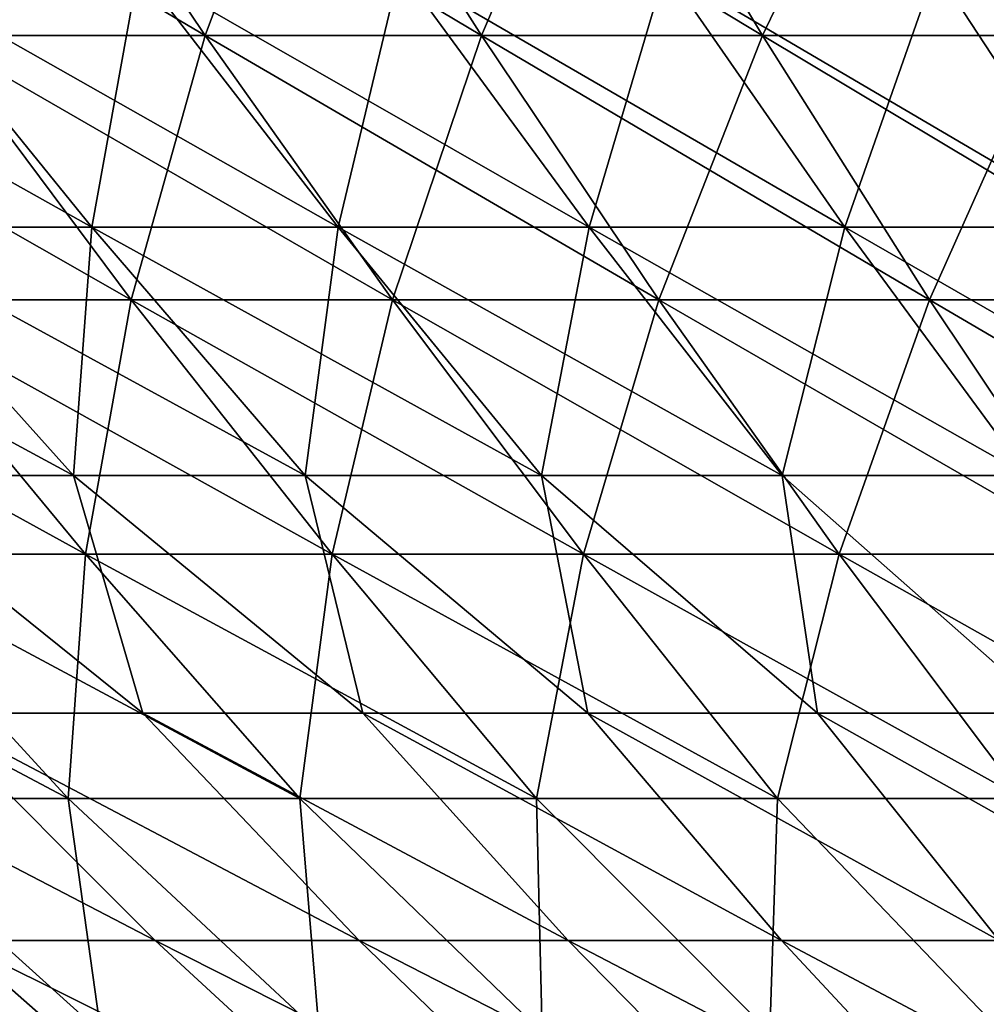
# Model space of a CAD drawing. Header units: millimetres. Extents: x -125 to 125, y -45 to 4025.
# Tile 281 of 656: x -38 to -31, y 3917 to 3924. Entities that reach past the tile are written whole.
import ezdxf

# ---------------------------------------------------------------- set-up
doc = ezdxf.new("R2010")
doc.units = ezdxf.units.MM
doc.header["$LTSCALE"] = 6.999206
for name, color, linetype in [('21', 7, 'CONTINUOUS'), ('22', 7, 'CONTINUOUS'), ('23', 7, 'CONTINUOUS'), ('24', 7, 'CONTINUOUS')]:
    doc.layers.add(name, color=color, linetype=linetype)

msp = doc.modelspace()

# ---------------------------------------------------------------- linework, layer by layer
at = {"layer": '21', "color": 7, "linetype": 'CONTINUOUS'}
for points in [[(-38.6187, 3923.7903, 62.3713), (-36.6797, 3923.7903, 63.531), (-40.0018, 3925.7477, 64.6052), (-38.6187, 3923.7903, 62.3713)], [(-40.0018, 3925.7477, 64.6052), (-36.6797, 3923.7903, 63.531), (-37.9934, 3925.7477, 65.8064), (-40.0018, 3925.7477, 64.6052)], [(-36.6797, 3923.7903, 63.531), (-34.7058, 3923.7903, 64.6304), (-37.9934, 3925.7477, 65.8064), (-36.6797, 3923.7903, 63.531)], [(-37.9934, 3925.7477, 65.8064), (-34.7058, 3923.7903, 64.6304), (-35.9488, 3925.7477, 66.9452), (-37.9934, 3925.7477, 65.8064)], [(-34.7058, 3923.7903, 64.6304), (-32.6991, 3923.7903, 65.6686), (-35.9488, 3925.7477, 66.9452), (-34.7058, 3923.7903, 64.6304)], [(-35.9488, 3925.7477, 66.9452), (-32.6991, 3923.7903, 65.6686), (-33.8702, 3925.7477, 68.0205), (-35.9488, 3925.7477, 66.9452)], [(-32.6991, 3923.7903, 65.6686), (-30.6613, 3923.7903, 66.6444), (-33.8702, 3925.7477, 68.0205), (-32.6991, 3923.7903, 65.6686)], [(-33.8702, 3925.7477, 68.0205), (-30.6613, 3923.7903, 66.6444), (-31.7594, 3925.7477, 69.0313), (-33.8702, 3925.7477, 68.0205)], [(-30.6613, 3923.7903, 66.6444), (-28.5944, 3923.7903, 67.557), (-31.7594, 3925.7477, 69.0313), (-30.6613, 3923.7903, 66.6444)], [(-31.7594, 3925.7477, 69.0313), (-28.5944, 3923.7903, 67.557), (-29.6185, 3925.7477, 69.9766), (-31.7594, 3925.7477, 69.0313)], [(-39.042, 3921.9024, 58.9203), (-37.209, 3921.9024, 60.0946), (-40.5211, 3923.7903, 61.1525), (-39.042, 3921.9024, 58.9203)], [(-40.5211, 3923.7903, 61.1525), (-37.209, 3921.9024, 60.0946), (-38.6187, 3923.7903, 62.3713), (-40.5211, 3923.7903, 61.1525)], [(-37.209, 3921.9024, 60.0946), (-35.3408, 3921.9024, 61.212), (-38.6187, 3923.7903, 62.3713), (-37.209, 3921.9024, 60.0946)], [(-38.6187, 3923.7903, 62.3713), (-35.3408, 3921.9024, 61.212), (-36.6797, 3923.7903, 63.531), (-38.6187, 3923.7903, 62.3713)], [(-35.3408, 3921.9024, 61.212), (-33.439, 3921.9024, 62.2713), (-36.6797, 3923.7903, 63.531), (-35.3408, 3921.9024, 61.212)], [(-36.6797, 3923.7903, 63.531), (-33.439, 3921.9024, 62.2713), (-34.7058, 3923.7903, 64.6304), (-36.6797, 3923.7903, 63.531)], [(-33.439, 3921.9024, 62.2713), (-31.5055, 3921.9024, 63.2715), (-34.7058, 3923.7903, 64.6304), (-33.439, 3921.9024, 62.2713)], [(-34.7058, 3923.7903, 64.6304), (-31.5055, 3921.9024, 63.2715), (-32.6991, 3923.7903, 65.6686), (-34.7058, 3923.7903, 64.6304)], [(-31.5055, 3921.9024, 63.2715), (-29.5421, 3921.9024, 64.2117), (-32.6991, 3923.7903, 65.6686), (-31.5055, 3921.9024, 63.2715)], [(-32.6991, 3923.7903, 65.6686), (-29.5421, 3921.9024, 64.2117), (-30.6613, 3923.7903, 66.6444), (-32.6991, 3923.7903, 65.6686)], [(-39.2627, 3920.0853, 55.4648), (-37.536, 3920.0853, 56.6476), (-40.8379, 3921.9024, 57.69), (-39.2627, 3920.0853, 55.4648)], [(-40.8379, 3921.9024, 57.69), (-37.536, 3920.0853, 56.6476), (-39.042, 3921.9024, 58.9203), (-40.8379, 3921.9024, 57.69)], [(-37.536, 3920.0853, 56.6476), (-35.7738, 3920.0853, 57.7766), (-39.042, 3921.9024, 58.9203), (-37.536, 3920.0853, 56.6476)], [(-39.042, 3921.9024, 58.9203), (-35.7738, 3920.0853, 57.7766), (-37.209, 3921.9024, 60.0946), (-39.042, 3921.9024, 58.9203)], [(-35.7738, 3920.0853, 57.7766), (-33.9776, 3920.0853, 58.8509), (-37.209, 3921.9024, 60.0946), (-35.7738, 3920.0853, 57.7766)], [(-37.209, 3921.9024, 60.0946), (-33.9776, 3920.0853, 58.8509), (-35.3408, 3921.9024, 61.212), (-37.209, 3921.9024, 60.0946)], [(-33.9776, 3920.0853, 58.8509), (-32.1491, 3920.0853, 59.8693), (-35.3408, 3921.9024, 61.212), (-33.9776, 3920.0853, 58.8509)], [(-35.3408, 3921.9024, 61.212), (-32.1491, 3920.0853, 59.8693), (-33.439, 3921.9024, 62.2713), (-35.3408, 3921.9024, 61.212)], [(-32.1491, 3920.0853, 59.8693), (-30.2902, 3920.0853, 60.831), (-33.439, 3921.9024, 62.2713), (-32.1491, 3920.0853, 59.8693)], [(-33.439, 3921.9024, 62.2713), (-30.2902, 3920.0853, 60.831), (-31.5055, 3921.9024, 63.2715), (-33.439, 3921.9024, 62.2713)], [(-30.2902, 3920.0853, 60.831), (-28.4026, 3920.0853, 61.7349), (-31.5055, 3921.9024, 63.2715), (-30.2902, 3920.0853, 60.831)], [(-31.5055, 3921.9024, 63.2715), (-28.4026, 3920.0853, 61.7349), (-29.5421, 3921.9024, 64.2117), (-31.5055, 3921.9024, 63.2715)], [(-39.281, 3918.3403, 52.0164), (-37.6605, 3918.3403, 53.2014), (-40.9521, 3920.0853, 54.2294), (-39.281, 3918.3403, 52.0164)], [(-40.9521, 3920.0853, 54.2294), (-37.6605, 3918.3403, 53.2014), (-39.2627, 3920.0853, 55.4648), (-40.9521, 3920.0853, 54.2294)], [(-37.6605, 3918.3403, 53.2014), (-36.0043, 3918.3403, 54.336), (-39.2627, 3920.0853, 55.4648), (-37.6605, 3918.3403, 53.2014)], [(-39.2627, 3920.0853, 55.4648), (-36.0043, 3918.3403, 54.336), (-37.536, 3920.0853, 56.6476), (-39.2627, 3920.0853, 55.4648)], [(-36.0043, 3918.3403, 54.336), (-34.314, 3918.3403, 55.4189), (-37.536, 3920.0853, 56.6476), (-36.0043, 3918.3403, 54.336)], [(-37.536, 3920.0853, 56.6476), (-34.314, 3918.3403, 55.4189), (-35.7738, 3920.0853, 57.7766), (-37.536, 3920.0853, 56.6476)], [(-34.314, 3918.3403, 55.4189), (-32.5911, 3918.3403, 56.4494), (-35.7738, 3920.0853, 57.7766), (-34.314, 3918.3403, 55.4189)], [(-35.7738, 3920.0853, 57.7766), (-32.5911, 3918.3403, 56.4494), (-33.9776, 3920.0853, 58.8509), (-35.7738, 3920.0853, 57.7766)], [(-32.5911, 3918.3403, 56.4494), (-30.8372, 3918.3403, 57.4262), (-33.9776, 3920.0853, 58.8509), (-32.5911, 3918.3403, 56.4494)], [(-33.9776, 3920.0853, 58.8509), (-30.8372, 3918.3403, 57.4262), (-32.1491, 3920.0853, 59.8693), (-33.9776, 3920.0853, 58.8509)], [(-30.8372, 3918.3403, 57.4262), (-29.0542, 3918.3403, 58.3486), (-32.1491, 3920.0853, 59.8693), (-30.8372, 3918.3403, 57.4262)], [(-32.1491, 3920.0853, 59.8693), (-29.0542, 3918.3403, 58.3486), (-30.2902, 3920.0853, 60.831), (-32.1491, 3920.0853, 59.8693)], [(-38.9486, 3916.6686, 48.7063), (-37.425, 3916.6686, 49.8866), (-39.281, 3918.3403, 52.0164), (-38.9486, 3916.6686, 48.7063)], [(-39.281, 3918.3403, 52.0164), (-37.425, 3916.6686, 49.8866), (-37.6605, 3918.3403, 53.2014), (-39.281, 3918.3403, 52.0164)], [(-37.425, 3916.6686, 49.8866), (-35.8656, 3916.6686, 51.0193), (-37.6605, 3918.3403, 53.2014), (-37.425, 3916.6686, 49.8866)], [(-37.6605, 3918.3403, 53.2014), (-35.8656, 3916.6686, 51.0193), (-36.0043, 3918.3403, 54.336), (-37.6605, 3918.3403, 53.2014)], [(-35.8656, 3916.6686, 51.0193), (-34.2719, 3916.6686, 52.1032), (-36.0043, 3918.3403, 54.336), (-35.8656, 3916.6686, 51.0193)], [(-36.0043, 3918.3403, 54.336), (-34.2719, 3916.6686, 52.1032), (-34.314, 3918.3403, 55.4189), (-36.0043, 3918.3403, 54.336)], [(-34.2719, 3916.6686, 52.1032), (-32.6455, 3916.6686, 53.1373), (-34.314, 3918.3403, 55.4189), (-34.2719, 3916.6686, 52.1032)], [(-34.314, 3918.3403, 55.4189), (-32.6455, 3916.6686, 53.1373), (-32.5911, 3918.3403, 56.4494), (-34.314, 3918.3403, 55.4189)], [(-32.6455, 3916.6686, 53.1373), (-30.988, 3916.6686, 54.1207), (-32.5911, 3918.3403, 56.4494), (-32.6455, 3916.6686, 53.1373)], [(-32.5911, 3918.3403, 56.4494), (-30.988, 3916.6686, 54.1207), (-30.8372, 3918.3403, 57.4262), (-32.5911, 3918.3403, 56.4494)]]:
    msp.add_3dface(points, dxfattribs=at)
at = {"layer": '22', "color": 7, "linetype": 'CONTINUOUS'}
for points in [[(-37.9934, 3925.7477, -65.8064), (-38.6187, 3923.7903, -62.3713), (-40.0018, 3925.7477, -64.6052), (-37.9934, 3925.7477, -65.8064)], [(-36.6797, 3923.7903, -63.531), (-38.6187, 3923.7903, -62.3713), (-37.9934, 3925.7477, -65.8064), (-36.6797, 3923.7903, -63.531)], [(-35.9488, 3925.7477, -66.9452), (-36.6797, 3923.7903, -63.531), (-37.9934, 3925.7477, -65.8064), (-35.9488, 3925.7477, -66.9452)], [(-34.7058, 3923.7903, -64.6304), (-36.6797, 3923.7903, -63.531), (-35.9488, 3925.7477, -66.9452), (-34.7058, 3923.7903, -64.6304)], [(-33.8702, 3925.7477, -68.0205), (-34.7058, 3923.7903, -64.6304), (-35.9488, 3925.7477, -66.9452), (-33.8702, 3925.7477, -68.0205)], [(-32.6991, 3923.7903, -65.6686), (-34.7058, 3923.7903, -64.6304), (-33.8702, 3925.7477, -68.0205), (-32.6991, 3923.7903, -65.6686)], [(-31.7594, 3925.7477, -69.0313), (-32.6991, 3923.7903, -65.6686), (-33.8702, 3925.7477, -68.0205), (-31.7594, 3925.7477, -69.0313)], [(-30.6613, 3923.7903, -66.6444), (-32.6991, 3923.7903, -65.6686), (-31.7594, 3925.7477, -69.0313), (-30.6613, 3923.7903, -66.6444)], [(-29.6185, 3925.7477, -69.9766), (-30.6613, 3923.7903, -66.6444), (-31.7594, 3925.7477, -69.0313), (-29.6185, 3925.7477, -69.9766)], [(-37.209, 3921.9024, -60.0946), (-39.042, 3921.9024, -58.9203), (-38.6187, 3923.7903, -62.3713), (-37.209, 3921.9024, -60.0946)], [(-36.6797, 3923.7903, -63.531), (-37.209, 3921.9024, -60.0946), (-38.6187, 3923.7903, -62.3713), (-36.6797, 3923.7903, -63.531)], [(-35.3408, 3921.9024, -61.212), (-37.209, 3921.9024, -60.0946), (-36.6797, 3923.7903, -63.531), (-35.3408, 3921.9024, -61.212)], [(-34.7058, 3923.7903, -64.6304), (-35.3408, 3921.9024, -61.212), (-36.6797, 3923.7903, -63.531), (-34.7058, 3923.7903, -64.6304)], [(-33.439, 3921.9024, -62.2713), (-35.3408, 3921.9024, -61.212), (-34.7058, 3923.7903, -64.6304), (-33.439, 3921.9024, -62.2713)], [(-32.6991, 3923.7903, -65.6686), (-33.439, 3921.9024, -62.2713), (-34.7058, 3923.7903, -64.6304), (-32.6991, 3923.7903, -65.6686)], [(-31.5055, 3921.9024, -63.2715), (-33.439, 3921.9024, -62.2713), (-32.6991, 3923.7903, -65.6686), (-31.5055, 3921.9024, -63.2715)], [(-30.6613, 3923.7903, -66.6444), (-31.5055, 3921.9024, -63.2715), (-32.6991, 3923.7903, -65.6686), (-30.6613, 3923.7903, -66.6444)], [(-29.5421, 3921.9024, -64.2117), (-31.5055, 3921.9024, -63.2715), (-30.6613, 3923.7903, -66.6444), (-29.5421, 3921.9024, -64.2117)], [(-37.536, 3920.0853, -56.6476), (-39.2627, 3920.0853, -55.4648), (-39.042, 3921.9024, -58.9203), (-37.536, 3920.0853, -56.6476)], [(-37.209, 3921.9024, -60.0946), (-37.536, 3920.0853, -56.6476), (-39.042, 3921.9024, -58.9203), (-37.209, 3921.9024, -60.0946)], [(-35.7738, 3920.0853, -57.7766), (-37.536, 3920.0853, -56.6476), (-37.209, 3921.9024, -60.0946), (-35.7738, 3920.0853, -57.7766)], [(-35.3408, 3921.9024, -61.212), (-35.7738, 3920.0853, -57.7766), (-37.209, 3921.9024, -60.0946), (-35.3408, 3921.9024, -61.212)], [(-33.9776, 3920.0853, -58.8509), (-35.7738, 3920.0853, -57.7766), (-35.3408, 3921.9024, -61.212), (-33.9776, 3920.0853, -58.8509)], [(-33.439, 3921.9024, -62.2713), (-33.9776, 3920.0853, -58.8509), (-35.3408, 3921.9024, -61.212), (-33.439, 3921.9024, -62.2713)], [(-32.1491, 3920.0853, -59.8693), (-33.9776, 3920.0853, -58.8509), (-33.439, 3921.9024, -62.2713), (-32.1491, 3920.0853, -59.8693)], [(-31.5055, 3921.9024, -63.2715), (-32.1491, 3920.0853, -59.8693), (-33.439, 3921.9024, -62.2713), (-31.5055, 3921.9024, -63.2715)], [(-30.2902, 3920.0853, -60.831), (-32.1491, 3920.0853, -59.8693), (-31.5055, 3921.9024, -63.2715), (-30.2902, 3920.0853, -60.831)], [(-29.5421, 3921.9024, -64.2117), (-30.2902, 3920.0853, -60.831), (-31.5055, 3921.9024, -63.2715), (-29.5421, 3921.9024, -64.2117)], [(-37.6605, 3918.3403, -53.2014), (-39.281, 3918.3403, -52.0164), (-39.2627, 3920.0853, -55.4648), (-37.6605, 3918.3403, -53.2014)], [(-37.536, 3920.0853, -56.6476), (-37.6605, 3918.3403, -53.2014), (-39.2627, 3920.0853, -55.4648), (-37.536, 3920.0853, -56.6476)], [(-36.0043, 3918.3403, -54.336), (-37.6605, 3918.3403, -53.2014), (-37.536, 3920.0853, -56.6476), (-36.0043, 3918.3403, -54.336)], [(-35.7738, 3920.0853, -57.7766), (-36.0043, 3918.3403, -54.336), (-37.536, 3920.0853, -56.6476), (-35.7738, 3920.0853, -57.7766)], [(-34.314, 3918.3403, -55.4189), (-36.0043, 3918.3403, -54.336), (-35.7738, 3920.0853, -57.7766), (-34.314, 3918.3403, -55.4189)], [(-33.9776, 3920.0853, -58.8509), (-34.314, 3918.3403, -55.4189), (-35.7738, 3920.0853, -57.7766), (-33.9776, 3920.0853, -58.8509)], [(-32.5911, 3918.3403, -56.4494), (-34.314, 3918.3403, -55.4189), (-33.9776, 3920.0853, -58.8509), (-32.5911, 3918.3403, -56.4494)], [(-32.1491, 3920.0853, -59.8693), (-32.5911, 3918.3403, -56.4494), (-33.9776, 3920.0853, -58.8509), (-32.1491, 3920.0853, -59.8693)], [(-30.8372, 3918.3403, -57.4262), (-32.5911, 3918.3403, -56.4494), (-32.1491, 3920.0853, -59.8693), (-30.8372, 3918.3403, -57.4262)], [(-30.2902, 3920.0853, -60.831), (-30.8372, 3918.3403, -57.4262), (-32.1491, 3920.0853, -59.8693), (-30.2902, 3920.0853, -60.831)], [(-39.281, 3918.3403, -52.0164), (-37.6605, 3918.3403, -53.2014), (-37.425, 3916.6686, -49.8866), (-39.281, 3918.3403, -52.0164)], [(-38.9486, 3916.6686, -48.7063), (-39.281, 3918.3403, -52.0164), (-37.425, 3916.6686, -49.8866), (-38.9486, 3916.6686, -48.7063)], [(-37.6605, 3918.3403, -53.2014), (-36.0043, 3918.3403, -54.336), (-35.8656, 3916.6686, -51.0193), (-37.6605, 3918.3403, -53.2014)], [(-37.425, 3916.6686, -49.8866), (-37.6605, 3918.3403, -53.2014), (-35.8656, 3916.6686, -51.0193), (-37.425, 3916.6686, -49.8866)], [(-36.0043, 3918.3403, -54.336), (-34.314, 3918.3403, -55.4189), (-34.2719, 3916.6686, -52.1032), (-36.0043, 3918.3403, -54.336)], [(-35.8656, 3916.6686, -51.0193), (-36.0043, 3918.3403, -54.336), (-34.2719, 3916.6686, -52.1032), (-35.8656, 3916.6686, -51.0193)], [(-34.314, 3918.3403, -55.4189), (-32.5911, 3918.3403, -56.4494), (-32.6455, 3916.6686, -53.1373), (-34.314, 3918.3403, -55.4189)], [(-34.2719, 3916.6686, -52.1032), (-34.314, 3918.3403, -55.4189), (-32.6455, 3916.6686, -53.1373), (-34.2719, 3916.6686, -52.1032)], [(-32.6455, 3916.6686, -53.1373), (-32.5911, 3918.3403, -56.4494), (-30.988, 3916.6686, -54.1207), (-32.6455, 3916.6686, -53.1373)], [(-32.5911, 3918.3403, -56.4494), (-30.8372, 3918.3403, -57.4262), (-30.988, 3916.6686, -54.1207), (-32.5911, 3918.3403, -56.4494)]]:
    msp.add_3dface(points, dxfattribs=at)
at = {"layer": '23', "color": 7, "linetype": 'CONTINUOUS'}
for points in [[(-39.2141, 3922.4206, -55.3961), (-37.4896, 3922.4206, -56.5774), (-40.7799, 3924.2661, -57.608), (-39.2141, 3922.4206, -55.3961)], [(-40.7799, 3924.2661, -57.608), (-37.4896, 3922.4206, -56.5774), (-38.9865, 3924.2661, -58.8365), (-40.7799, 3924.2661, -57.608)], [(-37.4896, 3922.4206, -56.5774), (-35.7295, 3922.4206, -57.7051), (-38.9865, 3924.2661, -58.8365), (-37.4896, 3922.4206, -56.5774)], [(-38.9865, 3924.2661, -58.8365), (-35.7295, 3922.4206, -57.7051), (-37.1561, 3924.2661, -60.0092), (-38.9865, 3924.2661, -58.8365)], [(-35.7295, 3922.4206, -57.7051), (-33.9355, 3922.4206, -58.778), (-37.1561, 3924.2661, -60.0092), (-35.7295, 3922.4206, -57.7051)], [(-37.1561, 3924.2661, -60.0092), (-33.9355, 3922.4206, -58.778), (-35.2905, 3924.2661, -61.125), (-37.1561, 3924.2661, -60.0092)], [(-33.9355, 3922.4206, -58.778), (-32.1093, 3922.4206, -59.7952), (-35.2905, 3924.2661, -61.125), (-33.9355, 3922.4206, -58.778)], [(-35.2905, 3924.2661, -61.125), (-32.1093, 3922.4206, -59.7952), (-33.3914, 3924.2661, -62.1827), (-35.2905, 3924.2661, -61.125)], [(-32.1093, 3922.4206, -59.7952), (-30.2527, 3922.4206, -60.7556), (-33.3914, 3924.2661, -62.1827), (-32.1093, 3922.4206, -59.7952)], [(-33.3914, 3924.2661, -62.1827), (-30.2527, 3922.4206, -60.7556), (-31.4607, 3924.2661, -63.1815), (-33.3914, 3924.2661, -62.1827)], [(-30.2527, 3922.4206, -60.7556), (-28.3674, 3922.4206, -61.6584), (-31.4607, 3924.2661, -63.1815), (-30.2527, 3922.4206, -60.7556)], [(-31.4607, 3924.2661, -63.1815), (-28.3674, 3922.4206, -61.6584), (-29.5001, 3924.2661, -64.1204), (-31.4607, 3924.2661, -63.1815)], [(-39.2392, 3920.6481, -51.9611), (-37.6204, 3920.6481, -53.1448), (-40.9014, 3922.4206, -54.1622), (-39.2392, 3920.6481, -51.9611)], [(-40.9014, 3922.4206, -54.1622), (-37.6204, 3920.6481, -53.1448), (-39.2141, 3922.4206, -55.3961), (-40.9014, 3922.4206, -54.1622)], [(-37.6204, 3920.6481, -53.1448), (-35.966, 3920.6481, -54.2782), (-39.2141, 3922.4206, -55.3961), (-37.6204, 3920.6481, -53.1448)], [(-39.2141, 3922.4206, -55.3961), (-35.966, 3920.6481, -54.2782), (-37.4896, 3922.4206, -56.5774), (-39.2141, 3922.4206, -55.3961)], [(-35.966, 3920.6481, -54.2782), (-34.2775, 3920.6481, -55.36), (-37.4896, 3922.4206, -56.5774), (-35.966, 3920.6481, -54.2782)], [(-37.4896, 3922.4206, -56.5774), (-34.2775, 3920.6481, -55.36), (-35.7295, 3922.4206, -57.7051), (-37.4896, 3922.4206, -56.5774)], [(-34.2775, 3920.6481, -55.36), (-32.5564, 3920.6481, -56.3893), (-35.7295, 3922.4206, -57.7051), (-34.2775, 3920.6481, -55.36)], [(-35.7295, 3922.4206, -57.7051), (-32.5564, 3920.6481, -56.3893), (-33.9355, 3922.4206, -58.778), (-35.7295, 3922.4206, -57.7051)], [(-32.5564, 3920.6481, -56.3893), (-30.8044, 3920.6481, -57.3651), (-33.9355, 3922.4206, -58.778), (-32.5564, 3920.6481, -56.3893)], [(-33.9355, 3922.4206, -58.778), (-30.8044, 3920.6481, -57.3651), (-32.1093, 3922.4206, -59.7952), (-33.9355, 3922.4206, -58.778)], [(-30.8044, 3920.6481, -57.3651), (-29.0233, 3920.6481, -58.2866), (-32.1093, 3922.4206, -59.7952), (-30.8044, 3920.6481, -57.3651)], [(-32.1093, 3922.4206, -59.7952), (-29.0233, 3920.6481, -58.2866), (-30.2527, 3922.4206, -60.7556), (-32.1093, 3922.4206, -59.7952)], [(-38.6632, 3918.9496, -48.8618), (-37.126, 3918.9496, -50.0398), (-39.2392, 3920.6481, -51.9611), (-38.6632, 3918.9496, -48.8618)], [(-39.2392, 3920.6481, -51.9611), (-37.126, 3918.9496, -50.0398), (-37.6204, 3920.6481, -53.1448), (-39.2392, 3920.6481, -51.9611)], [(-37.126, 3918.9496, -50.0398), (-35.5529, 3918.9496, -51.1694), (-37.6204, 3920.6481, -53.1448), (-37.126, 3918.9496, -50.0398)], [(-37.6204, 3920.6481, -53.1448), (-35.5529, 3918.9496, -51.1694), (-35.966, 3920.6481, -54.2782), (-37.6204, 3920.6481, -53.1448)], [(-35.5529, 3918.9496, -51.1694), (-33.9455, 3918.9496, -52.2496), (-35.966, 3920.6481, -54.2782), (-35.5529, 3918.9496, -51.1694)], [(-35.966, 3920.6481, -54.2782), (-33.9455, 3918.9496, -52.2496), (-34.2775, 3920.6481, -55.36), (-35.966, 3920.6481, -54.2782)], [(-33.9455, 3918.9496, -52.2496), (-32.3053, 3918.9496, -53.2793), (-34.2775, 3920.6481, -55.36), (-33.9455, 3918.9496, -52.2496)], [(-34.2775, 3920.6481, -55.36), (-32.3053, 3918.9496, -53.2793), (-32.5564, 3920.6481, -56.3893), (-34.2775, 3920.6481, -55.36)], [(-32.3053, 3918.9496, -53.2793), (-30.6339, 3918.9496, -54.2575), (-32.5564, 3920.6481, -56.3893), (-32.3053, 3918.9496, -53.2793)], [(-32.5564, 3920.6481, -56.3893), (-30.6339, 3918.9496, -54.2575), (-30.8044, 3920.6481, -57.3651), (-32.5564, 3920.6481, -56.3893)], [(-38.4615, 3917.3266, -45.3447), (-37.0387, 3917.3266, -46.5142), (-40.163, 3918.9496, -47.6367), (-38.4615, 3917.3266, -45.3447)], [(-40.163, 3918.9496, -47.6367), (-37.0387, 3917.3266, -46.5142), (-38.6632, 3918.9496, -48.8618), (-40.163, 3918.9496, -47.6367)], [(-37.0387, 3917.3266, -46.5142), (-35.5803, 3917.3266, -47.639), (-38.6632, 3918.9496, -48.8618), (-37.0387, 3917.3266, -46.5142)], [(-38.6632, 3918.9496, -48.8618), (-35.5803, 3917.3266, -47.639), (-37.126, 3918.9496, -50.0398), (-38.6632, 3918.9496, -48.8618)], [(-35.5803, 3917.3266, -47.639), (-34.0877, 3917.3266, -48.7181), (-37.126, 3918.9496, -50.0398), (-35.5803, 3917.3266, -47.639)], [(-37.126, 3918.9496, -50.0398), (-34.0877, 3917.3266, -48.7181), (-35.5529, 3918.9496, -51.1694), (-37.126, 3918.9496, -50.0398)], [(-34.0877, 3917.3266, -48.7181), (-32.5625, 3917.3266, -49.7505), (-35.5529, 3918.9496, -51.1694), (-34.0877, 3917.3266, -48.7181)], [(-35.5529, 3918.9496, -51.1694), (-32.5625, 3917.3266, -49.7505), (-33.9455, 3918.9496, -52.2496), (-35.5529, 3918.9496, -51.1694)], [(-32.5625, 3917.3266, -49.7505), (-31.006, 3917.3266, -50.7352), (-33.9455, 3918.9496, -52.2496), (-32.5625, 3917.3266, -49.7505)], [(-33.9455, 3918.9496, -52.2496), (-31.006, 3917.3266, -50.7352), (-32.3053, 3918.9496, -53.2793), (-33.9455, 3918.9496, -52.2496)], [(-31.006, 3917.3266, -50.7352), (-29.4198, 3917.3266, -51.6711), (-32.3053, 3918.9496, -53.2793), (-31.006, 3917.3266, -50.7352)], [(-32.3053, 3918.9496, -53.2793), (-29.4198, 3917.3266, -51.6711), (-30.6339, 3918.9496, -54.2575), (-32.3053, 3918.9496, -53.2793)], [(-38.0182, 3915.78, -41.888), (-36.7067, 3915.78, -43.0419), (-39.8475, 3917.3266, -44.1317), (-38.0182, 3915.78, -41.888)], [(-39.8475, 3917.3266, -44.1317), (-36.7067, 3915.78, -43.0419), (-38.4615, 3917.3266, -45.3447), (-39.8475, 3917.3266, -44.1317)], [(-36.7067, 3915.78, -43.0419), (-35.3603, 3915.78, -44.1548), (-38.4615, 3917.3266, -45.3447), (-36.7067, 3915.78, -43.0419)], [(-38.4615, 3917.3266, -45.3447), (-35.3603, 3915.78, -44.1548), (-37.0387, 3917.3266, -46.5142), (-38.4615, 3917.3266, -45.3447)], [(-35.3603, 3915.78, -44.1548), (-33.9801, 3915.78, -45.2255), (-37.0387, 3917.3266, -46.5142), (-35.3603, 3915.78, -44.1548)], [(-37.0387, 3917.3266, -46.5142), (-33.9801, 3915.78, -45.2255), (-35.5803, 3917.3266, -47.639), (-37.0387, 3917.3266, -46.5142)], [(-33.9801, 3915.78, -45.2255), (-32.5675, 3915.78, -46.2531), (-35.5803, 3917.3266, -47.639), (-33.9801, 3915.78, -45.2255)], [(-35.5803, 3917.3266, -47.639), (-32.5675, 3915.78, -46.2531), (-34.0877, 3917.3266, -48.7181), (-35.5803, 3917.3266, -47.639)], [(-32.5675, 3915.78, -46.2531), (-31.1238, 3915.78, -47.2366), (-34.0877, 3917.3266, -48.7181), (-32.5675, 3915.78, -46.2531)], [(-34.0877, 3917.3266, -48.7181), (-31.1238, 3915.78, -47.2366), (-32.5625, 3917.3266, -49.7505), (-34.0877, 3917.3266, -48.7181)], [(-31.1238, 3915.78, -47.2366), (-29.6505, 3915.78, -48.1751), (-32.5625, 3917.3266, -49.7505), (-31.1238, 3915.78, -47.2366)], [(-32.5625, 3917.3266, -49.7505), (-29.6505, 3915.78, -48.1751), (-31.006, 3917.3266, -50.7352), (-32.5625, 3917.3266, -49.7505)]]:
    msp.add_3dface(points, dxfattribs=at)
at = {"layer": '24', "color": 7, "linetype": 'CONTINUOUS'}
for points in [[(-37.4896, 3922.4206, 56.5774), (-39.2141, 3922.4206, 55.3961), (-38.9865, 3924.2661, 58.8365), (-37.4896, 3922.4206, 56.5774)], [(-37.1561, 3924.2661, 60.0092), (-37.4896, 3922.4206, 56.5774), (-38.9865, 3924.2661, 58.8365), (-37.1561, 3924.2661, 60.0092)], [(-35.7295, 3922.4206, 57.7051), (-37.4896, 3922.4206, 56.5774), (-37.1561, 3924.2661, 60.0092), (-35.7295, 3922.4206, 57.7051)], [(-35.2905, 3924.2661, 61.125), (-35.7295, 3922.4206, 57.7051), (-37.1561, 3924.2661, 60.0092), (-35.2905, 3924.2661, 61.125)], [(-33.9355, 3922.4206, 58.778), (-35.7295, 3922.4206, 57.7051), (-35.2905, 3924.2661, 61.125), (-33.9355, 3922.4206, 58.778)], [(-33.3914, 3924.2661, 62.1827), (-33.9355, 3922.4206, 58.778), (-35.2905, 3924.2661, 61.125), (-33.3914, 3924.2661, 62.1827)], [(-32.1093, 3922.4206, 59.7952), (-33.9355, 3922.4206, 58.778), (-33.3914, 3924.2661, 62.1827), (-32.1093, 3922.4206, 59.7952)], [(-31.4607, 3924.2661, 63.1815), (-32.1093, 3922.4206, 59.7952), (-33.3914, 3924.2661, 62.1827), (-31.4607, 3924.2661, 63.1815)], [(-30.2527, 3922.4206, 60.7556), (-32.1093, 3922.4206, 59.7952), (-31.4607, 3924.2661, 63.1815), (-30.2527, 3922.4206, 60.7556)], [(-29.5001, 3924.2661, 64.1204), (-30.2527, 3922.4206, 60.7556), (-31.4607, 3924.2661, 63.1815), (-29.5001, 3924.2661, 64.1204)], [(-37.6204, 3920.6481, 53.1448), (-39.2392, 3920.6481, 51.9611), (-39.2141, 3922.4206, 55.3961), (-37.6204, 3920.6481, 53.1448)], [(-37.4896, 3922.4206, 56.5774), (-37.6204, 3920.6481, 53.1448), (-39.2141, 3922.4206, 55.3961), (-37.4896, 3922.4206, 56.5774)], [(-35.966, 3920.6481, 54.2782), (-37.6204, 3920.6481, 53.1448), (-37.4896, 3922.4206, 56.5774), (-35.966, 3920.6481, 54.2782)], [(-35.7295, 3922.4206, 57.7051), (-35.966, 3920.6481, 54.2782), (-37.4896, 3922.4206, 56.5774), (-35.7295, 3922.4206, 57.7051)], [(-34.2775, 3920.6481, 55.36), (-35.966, 3920.6481, 54.2782), (-35.7295, 3922.4206, 57.7051), (-34.2775, 3920.6481, 55.36)], [(-33.9355, 3922.4206, 58.778), (-34.2775, 3920.6481, 55.36), (-35.7295, 3922.4206, 57.7051), (-33.9355, 3922.4206, 58.778)], [(-32.5564, 3920.6481, 56.3893), (-34.2775, 3920.6481, 55.36), (-33.9355, 3922.4206, 58.778), (-32.5564, 3920.6481, 56.3893)], [(-32.1093, 3922.4206, 59.7952), (-32.5564, 3920.6481, 56.3893), (-33.9355, 3922.4206, 58.778), (-32.1093, 3922.4206, 59.7952)], [(-30.8044, 3920.6481, 57.3651), (-32.5564, 3920.6481, 56.3893), (-32.1093, 3922.4206, 59.7952), (-30.8044, 3920.6481, 57.3651)], [(-30.2527, 3922.4206, 60.7556), (-30.8044, 3920.6481, 57.3651), (-32.1093, 3922.4206, 59.7952), (-30.2527, 3922.4206, 60.7556)], [(-39.2392, 3920.6481, 51.9611), (-37.6204, 3920.6481, 53.1448), (-37.126, 3918.9496, 50.0398), (-39.2392, 3920.6481, 51.9611)], [(-38.6632, 3918.9496, 48.8618), (-39.2392, 3920.6481, 51.9611), (-37.126, 3918.9496, 50.0398), (-38.6632, 3918.9496, 48.8618)], [(-37.6204, 3920.6481, 53.1448), (-35.966, 3920.6481, 54.2782), (-35.5529, 3918.9496, 51.1694), (-37.6204, 3920.6481, 53.1448)], [(-37.126, 3918.9496, 50.0398), (-37.6204, 3920.6481, 53.1448), (-35.5529, 3918.9496, 51.1694), (-37.126, 3918.9496, 50.0398)], [(-35.966, 3920.6481, 54.2782), (-34.2775, 3920.6481, 55.36), (-33.9455, 3918.9496, 52.2496), (-35.966, 3920.6481, 54.2782)], [(-35.5529, 3918.9496, 51.1694), (-35.966, 3920.6481, 54.2782), (-33.9455, 3918.9496, 52.2496), (-35.5529, 3918.9496, 51.1694)], [(-34.2775, 3920.6481, 55.36), (-32.5564, 3920.6481, 56.3893), (-32.3053, 3918.9496, 53.2793), (-34.2775, 3920.6481, 55.36)], [(-33.9455, 3918.9496, 52.2496), (-34.2775, 3920.6481, 55.36), (-32.3053, 3918.9496, 53.2793), (-33.9455, 3918.9496, 52.2496)], [(-32.5564, 3920.6481, 56.3893), (-30.8044, 3920.6481, 57.3651), (-30.6339, 3918.9496, 54.2575), (-32.5564, 3920.6481, 56.3893)], [(-32.3053, 3918.9496, 53.2793), (-32.5564, 3920.6481, 56.3893), (-30.6339, 3918.9496, 54.2575), (-32.3053, 3918.9496, 53.2793)], [(-40.163, 3918.9496, 47.6367), (-38.6632, 3918.9496, 48.8618), (-37.0387, 3917.3266, 46.5142), (-40.163, 3918.9496, 47.6367)], [(-38.4615, 3917.3266, 45.3447), (-40.163, 3918.9496, 47.6367), (-37.0387, 3917.3266, 46.5142), (-38.4615, 3917.3266, 45.3447)], [(-38.6632, 3918.9496, 48.8618), (-37.126, 3918.9496, 50.0398), (-35.5803, 3917.3266, 47.639), (-38.6632, 3918.9496, 48.8618)], [(-37.0387, 3917.3266, 46.5142), (-38.6632, 3918.9496, 48.8618), (-35.5803, 3917.3266, 47.639), (-37.0387, 3917.3266, 46.5142)], [(-37.126, 3918.9496, 50.0398), (-35.5529, 3918.9496, 51.1694), (-34.0877, 3917.3266, 48.7181), (-37.126, 3918.9496, 50.0398)], [(-35.5803, 3917.3266, 47.639), (-37.126, 3918.9496, 50.0398), (-34.0877, 3917.3266, 48.7181), (-35.5803, 3917.3266, 47.639)], [(-35.5529, 3918.9496, 51.1694), (-33.9455, 3918.9496, 52.2496), (-32.5625, 3917.3266, 49.7505), (-35.5529, 3918.9496, 51.1694)], [(-34.0877, 3917.3266, 48.7181), (-35.5529, 3918.9496, 51.1694), (-32.5625, 3917.3266, 49.7505), (-34.0877, 3917.3266, 48.7181)], [(-33.9455, 3918.9496, 52.2496), (-32.3053, 3918.9496, 53.2793), (-31.006, 3917.3266, 50.7352), (-33.9455, 3918.9496, 52.2496)], [(-32.5625, 3917.3266, 49.7505), (-33.9455, 3918.9496, 52.2496), (-31.006, 3917.3266, 50.7352), (-32.5625, 3917.3266, 49.7505)], [(-32.3053, 3918.9496, 53.2793), (-30.6339, 3918.9496, 54.2575), (-29.4198, 3917.3266, 51.6711), (-32.3053, 3918.9496, 53.2793)], [(-31.006, 3917.3266, 50.7352), (-32.3053, 3918.9496, 53.2793), (-29.4198, 3917.3266, 51.6711), (-31.006, 3917.3266, 50.7352)], [(-39.8475, 3917.3266, 44.1317), (-38.4615, 3917.3266, 45.3447), (-36.7067, 3915.78, 43.0419), (-39.8475, 3917.3266, 44.1317)], [(-38.0182, 3915.78, 41.888), (-39.8475, 3917.3266, 44.1317), (-36.7067, 3915.78, 43.0419), (-38.0182, 3915.78, 41.888)], [(-38.4615, 3917.3266, 45.3447), (-37.0387, 3917.3266, 46.5142), (-35.3603, 3915.78, 44.1548), (-38.4615, 3917.3266, 45.3447)], [(-36.7067, 3915.78, 43.0419), (-38.4615, 3917.3266, 45.3447), (-35.3603, 3915.78, 44.1548), (-36.7067, 3915.78, 43.0419)], [(-37.0387, 3917.3266, 46.5142), (-35.5803, 3917.3266, 47.639), (-33.9801, 3915.78, 45.2255), (-37.0387, 3917.3266, 46.5142)], [(-35.3603, 3915.78, 44.1548), (-37.0387, 3917.3266, 46.5142), (-33.9801, 3915.78, 45.2255), (-35.3603, 3915.78, 44.1548)], [(-35.5803, 3917.3266, 47.639), (-34.0877, 3917.3266, 48.7181), (-32.5675, 3915.78, 46.2531), (-35.5803, 3917.3266, 47.639)], [(-33.9801, 3915.78, 45.2255), (-35.5803, 3917.3266, 47.639), (-32.5675, 3915.78, 46.2531), (-33.9801, 3915.78, 45.2255)], [(-34.0877, 3917.3266, 48.7181), (-32.5625, 3917.3266, 49.7505), (-31.1238, 3915.78, 47.2366), (-34.0877, 3917.3266, 48.7181)], [(-32.5675, 3915.78, 46.2531), (-34.0877, 3917.3266, 48.7181), (-31.1238, 3915.78, 47.2366), (-32.5675, 3915.78, 46.2531)], [(-32.5625, 3917.3266, 49.7505), (-31.006, 3917.3266, 50.7352), (-29.6505, 3915.78, 48.1751), (-32.5625, 3917.3266, 49.7505)], [(-31.1238, 3915.78, 47.2366), (-32.5625, 3917.3266, 49.7505), (-29.6505, 3915.78, 48.1751), (-31.1238, 3915.78, 47.2366)]]:
    msp.add_3dface(points, dxfattribs=at)

doc.saveas('drawing.dxf')
